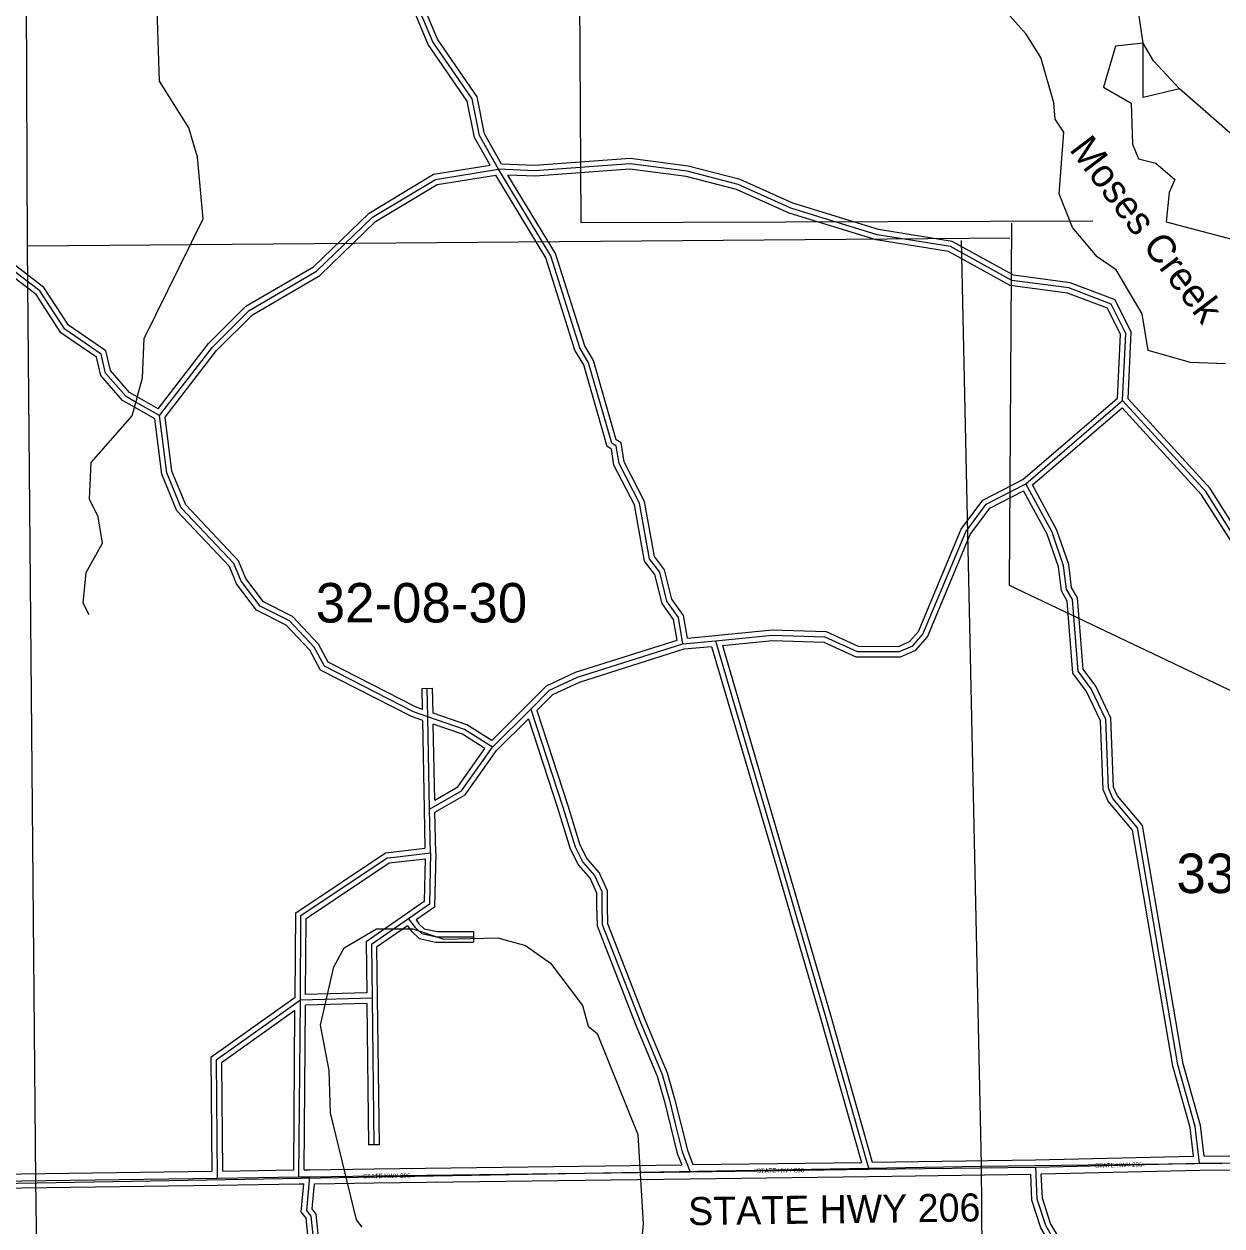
# Model space of a CAD drawing. Extents: x 418523 to 616617, y 1878279 to 2196743.
# Drawn here: x 557839 to 564663, y 1971295 to 1978144 of the extents above; entities that cross this region are included whole.
import ezdxf

# ---------------------------------------------------------------- set-up
doc = ezdxf.new("R2010")
doc.units = 0
for name, color, linetype in [('Level 1', 7, 'Continuous'), ('Level 2', 7, 'Continuous'), ('Level 22', 7, 'Continuous'), ('Level 23', 7, 'Continuous'), ('Level 28', 7, 'Continuous'), ('Level 31', 7, 'Continuous'), ('Level 32', 7, 'Continuous'), ('Level 34', 7, 'Continuous'), ('Level 41', 7, 'Continuous'), ('Level 5', 7, 'Continuous'), ('Level 7', 7, 'Continuous')]:
    doc.layers.add(name, color=color, linetype=linetype)

msp = doc.modelspace()

# ---------------------------------------------------------------- linework, layer by layer
at = {"layer": 'Level 1'}
for p, q in [((560987.907, 1980973.47), (561011.079, 1977012.801)), ((557842.291, 1980196.766), (557857.138, 1976872.326)), ((561011.079, 1977012.801), (563926.545, 1977021.95)), ((563464.282, 1977009.046), (563450.632, 1974946.842)), ((563454.042, 1976923.144), (557859.155, 1976878.316)), ((557857.138, 1976872.326), (557904.609, 1971554.761)), ((563177.869, 1976909.804), (563291.51, 1971642.041)), ((563450.632, 1974946.842), (570215.137, 1971717.725)), ((563291.494, 1971636.047), (570215.137, 1971717.725)), ((563291.51, 1971642.041), (563307.286, 1969226.897)), ((557914.576, 1971540.751), (563291.494, 1971636.047)), ((552641.677, 1971433.22), (557914.576, 1971540.751)), ((557904.609, 1971554.761), (557934.059, 1969241.366))]:
    msp.add_line(p, q, dxfattribs=at)
at = {"layer": 'Level 22'}
for p, q in [((563601.704, 1971630.521), (564535.644, 1971652.911)), ((564535.644, 1971652.911), (566302.831, 1971656.555)), ((558939.72, 1971567.268), (559404.937, 1971574.042)), ((559404.937, 1971574.042), (559466.818, 1971574.971)), ((559466.818, 1971574.971), (559833.659, 1971579.826)), ((559833.659, 1971579.826), (561632.637, 1971603.889)), ((561632.637, 1971603.889), (562650.966, 1971617.287)), ((562650.966, 1971617.287), (563601.704, 1971630.521)), ((557524.394, 1971547.035), (558939.72, 1971567.268))]:
    msp.add_line(p, q, dxfattribs=at)
at = {"layer": 'Level 23'}
for p, q in [((559833.124, 1971619.823), (561585.23, 1971643.259)), ((561649.239, 1971644.111), (562608.594, 1971656.733)), ((562670.726, 1971657.567), (563601.147, 1971670.518)), ((563601.147, 1971670.518), (564500.824, 1971692.089)), ((564561.135, 1971692.964), (566302.749, 1971696.555)), ((557547.639, 1971587.371), (558909.355, 1971606.839)), ((558969.352, 1971607.704), (559375.252, 1971613.613)), ((559435.262, 1971614.501), (559466.218, 1971614.966)), ((559466.289, 1971614.967), (559833.13, 1971619.823)), ((561633.164, 1971563.891), (562651.493, 1971577.29)), ((562651.524, 1971577.29), (563573.461, 1971590.122)), ((563633.47, 1971591.269), (564536.166, 1971612.911)), ((564536.166, 1971612.911), (566272.734, 1971616.491)), ((557525.419, 1971507.043), (558940.293, 1971527.271)), ((558940.304, 1971527.271), (559405.52, 1971534.046)), ((559405.538, 1971534.046), (559433.034, 1971534.457)), ((559493.357, 1971535.316), (559834.189, 1971539.829)), ((559834.194, 1971539.829), (561633.173, 1971563.891))]:
    msp.add_line(p, q, dxfattribs=at)
at = {"layer": 'Level 31'}
for p, q in [((558611.371, 1975912.352), (558469.124, 1975993.461)), ((563545.485, 1975523.939), (564097.168, 1975997.486)), ((561592.441, 1974612.137), (561777.788, 1974629.481)), ((560139.714, 1974195.881), (560136.329, 1974357.716)), ((560507.019, 1974022.915), (560725.886, 1974240.176)), ((560149.449, 1973670.011), (560139.714, 1974195.881)), ((560153.878, 1973421.261), (560149.449, 1973670.011)), ((559949.467, 1973396.702), (560153.878, 1973421.261)), ((559404.937, 1971574.042), (559412.977, 1972581.706)), ((559821.394, 1972593.362), (559412.977, 1972581.706)), ((559821.394, 1972593.362), (559831.899, 1971756.567))]:
    msp.add_line(p, q, dxfattribs=at)
for points in [[(560540.95, 1977315.717), (560433.259, 1977508.007), (560391.922, 1977716.489), (560167.824, 1978042.181), (560059.994, 1978301.021), (560051.941, 1978375.956), (560026.92, 1978392.749), (560044.606, 1978726.174), (560094.994, 1978826.047), (560305.365, 1979567.355), (560306.06, 1979834.276), (560281.322, 1979959.073), (560248.12, 1980000.981), (560231.566, 1980101.03), (560143.628, 1980199.809)], [(564097.168, 1975997.486), (564114.624, 1976380.734), (564031.914, 1976547.858), (563790.376, 1976640.105), (563465.27, 1976682.743), (563115.797, 1976875.272), (562699.064, 1976943.241), (562207.669, 1977094.683), (561907.869, 1977228.911), (561616.486, 1977304.572), (561291.388, 1977347.23), (560749.378, 1977306.811), (560540.95, 1977315.717)], [(558611.371, 1975912.352), (558912.557, 1976303.21), (559121.56, 1976511.031), (559505.743, 1976735.122), (559823.194, 1977042.668), (560182.279, 1977258.467), (560540.95, 1977315.717)], [(561592.441, 1974612.137), (561567.759, 1974762.026), (561501.364, 1974854.201), (561460.226, 1975020.861), (561402.037, 1975095.923), (561344.471, 1975413.178), (561228.289, 1975638.581), (561212.047, 1975738.627), (561187.024, 1975755.056), (561054.948, 1976213.966), (561005.034, 1976297.735), (560839.819, 1976823.281), (560540.95, 1977315.717)], [(558469.124, 1975993.461), (558420.018, 1976021.23), (558303.611, 1976154.636), (558278.834, 1976263.071), (558071.074, 1976405.451), (557929.827, 1976622.566), (557755.045, 1976756.495)], [(568737.065, 1971675.057), (568613.09, 1971983.729), (568521.781, 1972150.863), (568106.02, 1972518.782), (567956.129, 1972602.417), (567831.387, 1972719.449), (567798.949, 1973086.452), (567674.809, 1973453.678), (567608.436, 1973562.206), (567475.469, 1973687.623), (567075.751, 1973855.506), (566967.793, 1973955.771), (566826.464, 1974164.487), (566576.553, 1974215.28), (565726.415, 1974309.001), (565093.417, 1974444.386), (564951.79, 1974528.013), (564911.07, 1974869.949), (564761.755, 1975178.698), (564570.858, 1975479.188), (564097.168, 1975997.486)], [(560139.714, 1974195.881), (560057.608, 1974224.461), (559549.653, 1974484.35), (559491.554, 1974592.871), (559350.434, 1974743.068), (559183.756, 1974826.783), (559075.931, 1974968.894), (559034.313, 1975069.008), (558734.992, 1975386.543), (558652.392, 1975587.136), (558611.371, 1975912.352)], [(561777.788, 1974629.481), (562101.195, 1974660.654), (562401.019, 1974651.524), (562584.204, 1974567.781), (562825.984, 1974567.166), (562901.268, 1974600.068), (562959.82, 1974666.831), (563203.071, 1975249.516), (563320.234, 1975407.775), (563545.485, 1975523.939)], [(564535.644, 1971652.911), (564511.094, 1971861.346), (564412.01, 1972211.791), (564182.152, 1973562.976), (564041.052, 1973730.245), (564016.13, 1973788.492), (564000.61, 1974180.55), (563917.599, 1974355.675), (563842.966, 1974455.867), (563810.674, 1974864.331), (563777.504, 1974922.963), (563761.022, 1975056.466), (563694.872, 1975248.277), (563545.485, 1975523.939)], [(560725.886, 1974240.176), (560833.094, 1974347.176), (560991.62, 1974422.041), (561592.441, 1974612.137)], [(561777.788, 1974629.481), (562127.589, 1973439.8), (562402.194, 1972494.326), (562650.966, 1971617.287)], [(560725.886, 1974240.176), (560907.842, 1973681.131), (560978.017, 1973455.121), (561021.896, 1973367.002), (561088.969, 1973290.825), (561129.984, 1973199.806), (561130.098, 1973120.529), (561132.989, 1973011.789), (561352.079, 1972450.833), (561474.761, 1972157.412), (561515.637, 1972010.755), (561550.814, 1971869.566), (561588.819, 1971717.098), (561632.637, 1971603.889)], [(560507.019, 1974022.915), (560348.946, 1974123.696), (560139.714, 1974195.881)], [(560149.449, 1973670.011), (560331.218, 1973773.543), (560507.019, 1974022.915)], [(560153.878, 1973421.261), (560148.036, 1973127.443), (560029.781, 1973045.203)], [(559412.977, 1972581.706), (559416.464, 1973063.538), (559908.204, 1973392.082), (559949.467, 1973396.702)], [(560029.781, 1973045.203), (559817.434, 1972898.841), (559821.394, 1972593.362)], [(560029.781, 1973045.203), (560066.143, 1972995.651), (560104.128, 1972960.276), (560188.804, 1972942.601), (560399.5, 1972942.416)], [(559412.977, 1972581.706), (558933.559, 1972238.59), (558939.72, 1971567.268)], [(560519.651, 1969353.568), (560153.914, 1969780.722), (559896.819, 1970248.325), (559606.247, 1970774.202), (559490.881, 1971191.616), (559474.478, 1971349.849), (559449.497, 1971383.371), (559466.818, 1971574.971)], [(564418.857, 1969223.903), (564106.349, 1970145.186), (564081.32, 1970161.976), (563940.811, 1970571.075), (563932.728, 1970637.644), (563899.47, 1970662.819), (563816.744, 1970954.676), (563733.641, 1971096.71), (563717.392, 1971196.756), (563659.254, 1971296.906), (563609.811, 1971447.22), (563601.704, 1971630.521)]]:
    msp.add_lwpolyline(points, dxfattribs=at)
at = {"layer": 'Level 32'}
for p, q in [((558583.484, 1975893.718), (558454.264, 1975967.399)), ((558603.547, 1975951.348), (558483.984, 1976019.523)), ((563528.612, 1975548.992), (564067.789, 1976011.805)), ((563583.399, 1975516.944), (564094.643, 1975955.78)), ((561617.499, 1974644.612), (561774.994, 1974659.35)), ((561598.433, 1974582.565), (561755.978, 1974597.306)), ((560106.334, 1974357.087), (560166.324, 1974358.342)), ((560108.818, 1974238.401), (560106.334, 1974357.087)), ((560169.272, 1974217.419), (560166.324, 1974358.342)), ((560502.914, 1974061.111), (560704.751, 1974261.466)), ((560119.454, 1973669.456), (560110.106, 1974174.42)), ((560530.023, 1974003.477), (560712.44, 1974184.555)), ((560178.51, 1973721.089), (560170.504, 1974153.521)), ((560123.4, 1973447.814), (560119.454, 1973669.476)), ((560183.885, 1973421.228), (560179.763, 1973652.751)), ((559945.889, 1973426.489), (560123.4, 1973447.814)), ((559953.046, 1973366.915), (560123.198, 1973387.357)), ((560399.526, 1972972.416), (560399.474, 1972912.415)), ((559791.014, 1972622.507), (559443.203, 1972612.581)), ((559435.262, 1971614.501), (559442.747, 1972552.543)), ((559791.779, 1972562.502), (559442.747, 1972552.541)), ((559791.779, 1972562.502), (559801.901, 1971756.19)), ((559851.393, 1972593.738), (559861.899, 1971756.943)), ((559375.253, 1971613.614), (559382.508, 1972523.006)), ((559861.899, 1971756.943), (559801.901, 1971756.19))]:
    msp.add_line(p, q, dxfattribs=at)
for points in [[(560558.949, 1977344.976), (560461.762, 1977518.512), (560420.145, 1977728.396), (560194.314, 1978056.607), (560089.359, 1978308.547), (560080.275, 1978393.07), (560057.78, 1978408.167), (560074.231, 1978718.29), (560123.071, 1978815.096), (560335.355, 1979563.141), (560336.069, 1979837.182), (560309.339, 1979972.02), (560276.452, 1980013.531), (560259.748, 1980114.492), (560166.035, 1980219.757)], [(560493.77, 1977338.566), (560404.758, 1977497.502), (560363.698, 1977704.582), (560141.335, 1978027.755), (560030.629, 1978293.496), (560023.606, 1978358.841), (559996.059, 1978377.331), (560014.981, 1978734.059), (560066.916, 1978836.999), (560275.375, 1979571.568), (560276.052, 1979831.37), (560253.304, 1979946.127), (560219.788, 1979988.431), (560203.385, 1980087.566), (560121.219, 1980179.861)], [(558603.547, 1975951.348), (558890, 1976323.088), (559103.129, 1976535.012), (559487.483, 1976759.202), (559804.79, 1977066.611), (560171.809, 1977287.176), (560493.77, 1977338.566)], [(564127.704, 1976008.545), (564144.946, 1976387.102), (564053.591, 1976571.693), (563797.78, 1976669.391), (563474.787, 1976711.752), (563125.738, 1976904.048), (562705.929, 1976972.518), (562218.256, 1977122.813), (561917.837, 1977257.318), (561622.229, 1977334.076), (561292.233, 1977377.377), (560748.9, 1977336.86), (560558.95, 1977344.976)], [(558642.684, 1975903.835), (558935.114, 1976283.331), (559139.992, 1976487.051), (559524.003, 1976711.041), (559841.597, 1977018.726), (560192.749, 1977229.758), (560525.767, 1977282.912)], [(561558.619, 1974632.901), (561539.301, 1974750.205), (561473.629, 1974841.377), (561432.622, 1975007.503), (561373.829, 1975083.345), (561315.753, 1975403.416), (561199.439, 1975629.071), (561184.549, 1975720.792), (561161.268, 1975736.078), (561027.189, 1976201.941), (560977.465, 1976285.392), (560812.289, 1976810.82), (560525.768, 1977282.912)], [(564067.789, 1976011.804), (564084.301, 1976374.366), (564010.236, 1976524.023), (563782.973, 1976610.818), (563455.754, 1976653.734), (563105.856, 1976846.496), (562692.199, 1976913.963), (562197.081, 1977066.553), (561897.899, 1977200.505), (561610.743, 1977275.068), (561290.544, 1977317.082), (560749.854, 1977276.763), (560595.689, 1977283.349)], [(561617.499, 1974644.612), (561596.217, 1974773.848), (561529.099, 1974867.026), (561487.829, 1975034.219), (561430.244, 1975108.502), (561373.19, 1975422.941), (561257.139, 1975648.09), (561239.545, 1975756.462), (561212.78, 1975774.035), (561082.705, 1976225.991), (561032.601, 1976310.078), (560867.349, 1976835.742), (560595.689, 1977283.349)], [(558483.891, 1976019.576), (558439.25, 1976044.818), (558331.177, 1976168.676), (558305.468, 1976281.188), (558092.962, 1976426.82), (557952.164, 1976643.245), (557768.383, 1976784.071)], [(558454.356, 1975967.347), (558400.785, 1975997.641), (558276.044, 1976140.598), (558252.199, 1976244.955), (558049.185, 1976384.081), (557907.489, 1976601.887), (557741.71, 1976728.917)], [(568688.82, 1971714.684), (568585.912, 1971970.901), (568497.969, 1972131.874), (568088.569, 1972494.165), (567938.292, 1972578.016), (567802.511, 1972705.403), (567769.38, 1973080.241), (567647.464, 1973440.89), (567584.934, 1973543.133), (567458.839, 1973662.068), (567059.231, 1973829.905), (566944.87, 1973936.117), (566808.489, 1974137.526), (566571.913, 1974185.609), (565721.622, 1974279.346), (565082.367, 1974416.07), (564923.754, 1974509.726), (564881.874, 1974861.412), (564735.503, 1975164.076), (564546.942, 1975460.886), (564094.642, 1975955.78)], [(568752.209, 1971717.847), (568640.268, 1971996.556), (568545.594, 1972169.852), (568123.472, 1972543.4), (567973.967, 1972626.819), (567860.264, 1972733.495), (567828.518, 1973092.664), (567702.155, 1973466.466), (567631.938, 1973581.279), (567492.099, 1973713.178), (567092.271, 1973881.106), (566990.715, 1973975.426), (566844.439, 1974191.448), (566581.194, 1974244.951), (565731.208, 1974338.655), (565104.466, 1974472.701), (564979.825, 1974546.3), (564940.267, 1974878.486), (564788.009, 1975193.321), (564594.773, 1975497.491), (564127.704, 1976008.545)], [(560110.106, 1974174.42), (560045.788, 1974196.809), (559527.634, 1974461.916), (559466.977, 1974575.216), (559332.214, 1974718.647), (559164.066, 1974803.101), (559049.706, 1974953.825), (559008.718, 1975052.424), (558709.36, 1975369.996), (558623.128, 1975579.412), (558583.484, 1975893.718)], [(560108.818, 1974238.401), (560069.427, 1974252.112), (559571.673, 1974506.783), (559516.133, 1974610.525), (559368.654, 1974767.489), (559203.446, 1974850.466), (559102.157, 1974983.963), (559059.908, 1975085.592), (558760.623, 1975403.09), (558681.656, 1975594.86), (558642.684, 1975903.836)], [(561774.909, 1974659.342), (562100.209, 1974690.698), (562407.984, 1974681.326), (562590.773, 1974597.765), (562819.751, 1974597.182), (562883.124, 1974624.879), (562934.026, 1974682.921), (563176.79, 1975264.438), (563300.276, 1975431.237), (563528.612, 1975548.992)], [(561816.815, 1974603.101), (562102.182, 1974630.609), (562394.053, 1974621.721), (562577.635, 1974537.796), (562832.218, 1974537.15), (562919.412, 1974575.256), (562985.614, 1974650.742), (563229.352, 1975234.595), (563340.191, 1975384.311), (563533.114, 1975483.802)], [(564500.824, 1971692.089), (564481.578, 1971855.474), (564382.704, 1972205.176), (564153.948, 1973549.882), (564015.231, 1973714.325), (563986.372, 1973781.777), (563970.875, 1974173.238), (563891.763, 1974340.138), (563813.741, 1974444.881), (563781.289, 1974855.343), (563748.459, 1974913.376), (563731.634, 1975049.663), (563667.317, 1975236.158), (563533.114, 1975483.803)], [(564561.135, 1971692.965), (564540.611, 1971867.218), (564441.317, 1972218.407), (564210.357, 1973576.068), (564066.872, 1973746.165), (564045.888, 1973795.207), (564030.345, 1974187.861), (563943.434, 1974371.211), (563872.192, 1974466.853), (563840.057, 1974873.321), (563806.549, 1974932.55), (563790.411, 1975063.268), (563722.428, 1975260.396), (563583.399, 1975516.944)], [(560704.693, 1974261.41), (560815.58, 1974372.082), (560980.639, 1974450.034), (561558.618, 1974632.901)], [(560760.114, 1974231.949), (560850.607, 1974322.268), (561002.601, 1974394.05), (561598.433, 1974582.565)], [(561755.977, 1974597.306), (562098.792, 1973431.386), (562373.357, 1972486.049), (562608.594, 1971656.734)], [(561816.815, 1974603.101), (562156.385, 1973448.215), (562431.03, 1972502.603), (562670.726, 1971657.567)], [(560502.914, 1974061.111), (560362.084, 1974150.899), (560169.272, 1974217.419)], [(560712.44, 1974184.554), (560879.251, 1973672.041), (560950.084, 1973443.914), (560996.788, 1973350.121), (561063.471, 1973274.386), (561099.994, 1973193.338), (561100.098, 1973120.109), (561103.139, 1973005.755), (561324.264, 1972439.589), (561446.364, 1972147.561), (561486.626, 1972003.1), (561521.704, 1971862.312), (561560.164, 1971708.02), (561585.23, 1971643.259)], [(560760.114, 1974231.949), (560936.432, 1973690.221), (561005.951, 1973466.327), (561047.004, 1973383.885), (561114.467, 1973307.264), (561159.976, 1973206.274), (561160.098, 1973120.95), (561162.84, 1973017.824), (561379.894, 1972462.078), (561503.159, 1972167.264), (561544.647, 1972018.409), (561579.924, 1971876.821), (561617.475, 1971726.176), (561649.239, 1971644.111)], [(560464.39, 1974014.513), (560335.809, 1974096.492), (560170.504, 1974153.521)], [(560178.511, 1973721.088), (560310.554, 1973796.299), (560464.39, 1974014.513)], [(560179.763, 1973652.751), (560351.882, 1973750.786), (560530.024, 1974003.476)], [(559383.089, 1972597.207), (559386.579, 1973079.652), (559897.609, 1973421.085), (559945.889, 1973426.489)], [(560183.884, 1973421.228), (560177.727, 1973111.549), (560072.174, 1973038.141)], [(559443.203, 1972612.581), (559446.349, 1973047.424), (559918.799, 1973363.081), (559952.805, 1973366.887)], [(560123.199, 1973387.358), (560118.344, 1973143.337), (560012.652, 1973069.833)], [(560012.652, 1973069.833), (559787.228, 1972914.459), (559791.014, 1972622.506)], [(560072.174, 1973038.141), (560088.657, 1973015.679), (560118.449, 1972987.934), (560191.915, 1972972.599), (560399.526, 1972972.416)], [(560022.826, 1973003.971), (559847.639, 1972883.224), (559851.392, 1972593.751)], [(560022.826, 1973003.971), (560043.629, 1972975.622), (560089.806, 1972932.619), (560185.693, 1972912.602), (560399.474, 1972912.415)], [(559383.089, 1972597.207), (558903.415, 1972253.91), (558909.355, 1971606.839)], [(559382.508, 1972523.006), (558963.701, 1972223.27), (558969.352, 1971607.704)], [(564387.149, 1969223.989), (564081.201, 1970125.931), (564056.225, 1970142.686), (563911.411, 1970564.32), (563904.479, 1970621.401), (563873.349, 1970644.966), (563788.921, 1970942.821), (563704.925, 1971086.383), (563688.666, 1971186.481), (563631.734, 1971284.556), (563580.022, 1971441.768), (563573.461, 1971590.122)], [(564450.545, 1969223.818), (564448.858, 1969228.854), (564131.497, 1970164.442), (564106.415, 1970181.267), (563970.212, 1970577.83), (563960.976, 1970653.887), (563925.593, 1970680.671), (563844.565, 1970966.531), (563762.358, 1971107.036), (563746.117, 1971207.029), (563686.774, 1971309.256), (563639.6, 1971452.671), (563633.47, 1971591.27)], [(560495.449, 1969335.706), (560129.114, 1969763.559), (559870.545, 1970233.843), (559578.274, 1970762.795), (559461.298, 1971186.035), (559445.489, 1971338.543), (559418.584, 1971374.644), (559433.034, 1971534.456)], [(560543.854, 1969371.428), (560178.714, 1969797.886), (559923.093, 1970262.806), (559634.22, 1970785.609), (559520.464, 1971197.197), (559503.468, 1971361.154), (559480.409, 1971392.097), (559493.357, 1971535.316)]]:
    msp.add_lwpolyline(points, dxfattribs=at)
at = {"layer": 'Level 5'}
for points in [[(558209.698, 1974777.265), (558176.575, 1974844.056), (558193.803, 1975019.09), (558286.062, 1975185.485), (558261.539, 1975335.638), (558211.846, 1975435.84), (558220.842, 1975644.215), (558455.134, 1975910.224), (558514.181, 1976126.78), (558523.227, 1976351.825), (558858.903, 1977034.326), (558826.706, 1977384.553), (558777.202, 1977551.446), (558611.323, 1977818.761), (558588.6, 1978519.086), (558406.15, 1978811.441), (558132.128, 1979145.815), (558148.968, 1979195.766)], [(564214.114, 1978034.039), (564189.659, 1978200.863), (564156.478, 1978259.314), (564173.377, 1978325.976), (564348.312, 1978283.706), (564465.054, 1978300.019), (564440.502, 1978433.461), (564140.494, 1978467.788)], [(564214.114, 1978034.039), (564055.659, 1978017.886), (563988.212, 1977784.701), (564146.308, 1977692.481), (564153.902, 1977459.026), (564186.984, 1977375.564), (564286.917, 1977350.235), (564395.001, 1977258.174), (564361.422, 1977183.271), (564344.194, 1977016.577), (564727.345, 1976915.301)], [(564421.673, 1977774.956), (564213.139, 1977725.592), (564214.114, 1978034.039)]]:
    msp.add_lwpolyline(points, dxfattribs=at)
at = {"layer": 'Level 7'}
for points in [[(564683.377, 1976206.873), (564483.342, 1976215.831), (564241.815, 1976283.31), (564209.12, 1976491.844), (564059.883, 1976742.397), (563951.769, 1976817.778), (563810.572, 1976984.97), (563736.167, 1977176.963), (563762.321, 1977526.991), (563712.529, 1977602.183), (563704.487, 1977693.915), (563630.311, 1977952.57), (563547.366, 1978086.211), (562999.162, 1978704.899), (562733.868, 1979155.916), (562651.679, 1979522.973), (562510.901, 1979815.208), (562369.545, 1979924.038), (562245.507, 1980241.244), (562212.982, 1980491.43), (562097.413, 1980850.286)], [(564421.673, 1977774.956), (564272.136, 1977933.838), (564214.114, 1978034.039)], [(565703.127, 1977037.206), (565236.484, 1977097.071), (565128.271, 1977155.781), (564421.673, 1977774.956)], [(559765.667, 1971287.605), (559732.485, 1971329.385), (559584.391, 1971938.427), (559576.836, 1972180.212), (559527.63, 1972438.808), (559603.736, 1972772.036), (559662.456, 1972880.21), (559846.209, 1972987.995), (560054.624, 1972987.307), (560229.489, 1972928.399), (560537.966, 1972935.723), (560696.23, 1972893.514), (560837.616, 1972793.024), (561020.234, 1972550.681), (561053.187, 1972433.868), (561103.079, 1972392.028), (561334.635, 1971816.067), (561366.344, 1971307.456), (561331.79, 1970940.747)]]:
    msp.add_lwpolyline(points, dxfattribs=at)

# ---------------------------------------------------------------- texts
at = {"layer": 'Level 2'}
for s, p in [('32-08-30', (559500.757, 1974733.383)), ('33-08-30', (564403.322, 1973191.502))]:
    msp.add_text(s, height=225, dxfattribs=at).set_placement(p)
at = {"layer": 'Level 28'}
msp.add_text('STATE HWY 206', height=160, rotation=0.7655583, dxfattribs=at).set_placement((561623.157, 1971298.511))
at = {"layer": 'Level 34'}
for height, rotation, p in [(24.99916, 1.372625, (563940.513, 1971626.144)), (25, 0.7576527, (559770.362, 1971565.619)), (25, 0.7530583, (562013.472, 1971596.402))]:
    msp.add_text('STATE HWY 206', height=height, rotation=rotation, dxfattribs=at).set_placement(p)
at = {"layer": 'Level 41'}
msp.add_text('Moses Creek', height=160, rotation=307.2072778, dxfattribs=at).set_placement((563789.094, 1977428.183))

doc.saveas('drawing.dxf')
